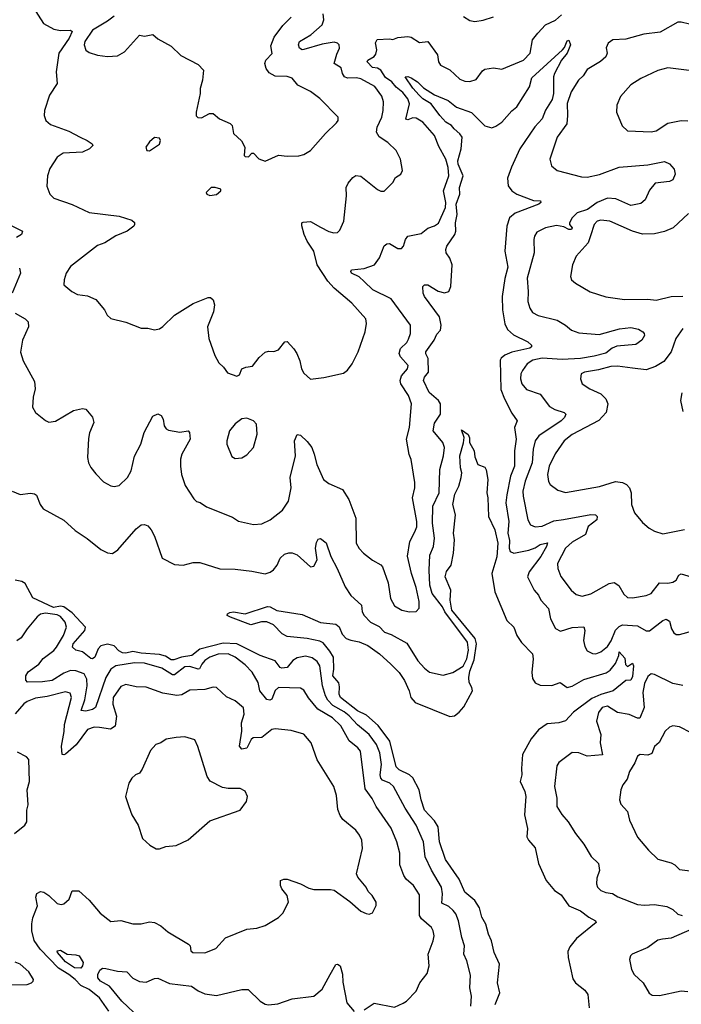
# Model space of a CAD drawing. Extents: x 1690054 to 1842981, y 782881 to 914114.
# Tile 430 of 656: x 1776651 to 1780595, y 895457 to 901325. Entities that reach past the tile are written whole.
import ezdxf

# ---------------------------------------------------------------- set-up
doc = ezdxf.new("R2010")
doc.units = 0

msp = doc.modelspace()

# ---------------------------------------------------------------- linework, layer by layer
at = {"layer": '0CON10XD'}
for points in [[(1776715, 901424.2), (1776793.1, 901303.1), (1776855, 901268.9), (1776895, 901260), (1776955, 901263.3), (1776963.3, 901255), (1776945.6, 901215), (1776885.6, 901125), (1776869.4, 901015), (1776874.3, 900945), (1776828.6, 900875), (1776800, 900785), (1776797.1, 900755), (1776808.1, 900725), (1776835, 900700.5), (1776945, 900660.4), (1777012.5, 900625), (1777053.8, 900605), (1777082.5, 900585), (1777087.5, 900575), (1777066.7, 900555), (1777025, 900536.5), (1776910.8, 900529.2), (1776874.1, 900505.9), (1776831.7, 900438.3), (1776817.5, 900395), (1776813, 900333), (1776830, 900285), (1776855, 900262.5), (1776965, 900223.8), (1777065, 900176.2), (1777245, 900154), (1777319.7, 900129.7), (1777335.8, 900115.8), (1777336.2, 900105), (1777331.2, 900095), (1777291.2, 900065), (1777225, 900037.1), (1777158, 899995), (1777115, 899978.9), (1776955, 899854.2), (1776929.2, 899815), (1776915.8, 899775), (1776914, 899745), (1776961.2, 899705)], [(1776625, 899576), (1776683.2, 899543.2), (1776702, 899525), (1776703.8, 899495), (1776668, 899415), (1776655.9, 899344.1), (1776672.1, 899292.1), (1776738.6, 899168.6), (1776744.2, 899125.8), (1776732, 899075), (1776728, 899015), (1776745, 898983.8), (1776805, 898936.2), (1776825, 898926.2), (1776865, 898932), (1776972.5, 898995), (1777025, 899008.8), (1777045, 899003.3), (1777085, 898956.7), (1777094, 898925), (1777067.6, 898862.4), (1777060.9, 898829.1), (1777055.5, 898715), (1777062.1, 898685), (1777075, 898655.8), (1777105, 898617.5), (1777151.7, 898571.7), (1777195, 898546.7), (1777215, 898542.2), (1777245, 898549.4), (1777294.1, 898595.9), (1777315, 898636.7), (1777335.3, 898724.7), (1777374, 898796), (1777393.6, 898865), (1777445, 898962), (1777475, 898976.2), (1777495, 898966.7), (1777505.8, 898945), (1777512.5, 898905), (1777525, 898886), (1777538.7, 898878.7), (1777605, 898866.7), (1777655, 898873.8), (1777664.2, 898864.2), (1777666.7, 898825), (1777618.5, 898735), (1777610.5, 898705), (1777610, 898665), (1777615.8, 898615), (1777638.3, 898548.3), (1777688.7, 898468.7), (1777705, 898454), (1777727, 898447), (1777765, 898422.5), (1777919.4, 898359.4), (1777955, 898337.1), (1778045, 898315.7), (1778095, 898320.6), (1778145, 898344.3), (1778218, 898402), (1778253.3, 898455), (1778268.9, 898535), (1778263.9, 898596.1), (1778294.5, 898725), (1778288.6, 898815), (1778305, 898853.3), (1778325, 898848.8), (1778365, 898812), (1778391.9, 898775), (1778406.2, 898736.2), (1778422.5, 898675), (1778462.5, 898585), (1778495, 898560), (1778575, 898526), (1778614.4, 898465), (1778655.5, 898355), (1778656.7, 898205), (1778675, 898172.5), (1778700, 898145), (1778755, 898104.2), (1778805, 898076.2), (1778813.8, 898065), (1778848.5, 897968.5), (1778861.9, 897875), (1778885, 897830.8), (1778930, 897805), (1778974.2, 897795.8), (1779015, 897798.8), (1779032.3, 897817.7), (1779033.1, 897856.9), (1779015, 897940), (1778986.7, 898025), (1778962.7, 898127.3), (1778977.1, 898215), (1779007.8, 898272.2), (1779018, 898302), (1779018.8, 898335), (1778992.7, 898475), (1779007.7, 898535), (1779006.3, 898566.3), (1778985.9, 898704.1), (1778973.2, 898733.2), (1778957.9, 898825), (1778974.5, 898894.5), (1778986.7, 899035), (1778969.4, 899085), (1778923.3, 899155), (1778920, 899175), (1778927, 899203), (1778962.9, 899245), (1778968.1, 899265), (1778921.4, 899315), (1778913.1, 899335), (1778922.2, 899365), (1778958.8, 899401.2), (1778969.4, 899420.6), (1778980.5, 899455), (1778981.4, 899505), (1778865, 899661.8), (1778756.2, 899715), (1778705.2, 899765.2), (1778675, 899793.1), (1778630, 899815), (1778625.8, 899825), (1778630, 899835), (1778705, 899842.1), (1778766.3, 899863.7), (1778796.2, 899905), (1778825, 899976.7), (1778840.5, 899989.5), (1778855, 899991.2), (1778905, 899961.2), (1778928.3, 899961.7), (1778940, 899975), (1778950.8, 900015), (1778965.5, 900034.5), (1779045, 900051.5), (1779085, 900082.5), (1779125, 900097.1), (1779147.6, 900112.4), (1779190.3, 900205), (1779192.5, 900235), (1779178.1, 900305), (1779209.2, 900395), (1779205.5, 900445), (1779191.2, 900495), (1779149.7, 900569.7), (1779124.1, 900634.1), (1779055, 900714.4), (1779015, 900739.2), (1778995, 900739.6), (1778965, 900728), (1778952.8, 900732.8), (1778975.2, 900824.8), (1778964.5, 900854.5), (1778935, 900892), (1778895, 900922.6), (1778869.8, 900955), (1778831.3, 900981.3), (1778804.3, 901024.3), (1778785, 901036.2), (1778755, 901040), (1778723.1, 901075), (1778725.7, 901085), (1778764.4, 901105), (1778775, 901120), (1778780.5, 901145), (1778772, 901188), (1778783, 901207), (1778855, 901212), (1778875, 901208), (1778905, 901219.4), (1778964.4, 901225.6), (1778985, 901220.4), (1779035, 901189.7), (1779085, 901194.6), (1779141.9, 901115), (1779147.8, 901075), (1779159.4, 901055), (1779215, 901026.9), (1779275, 900970.9), (1779305, 900959.1), (1779335, 900956.5), (1779371.8, 900968.2), (1779409.7, 901020.3), (1779425, 901031.2), (1779475, 901039.2), (1779525, 901030), (1779655.4, 901084.6), (1779694.4, 901125), (1779708.5, 901205), (1779740.8, 901245), (1779785, 901295.5), (1779845, 901322.7), (1779880.9, 901355)], [(1776961.2, 899705), (1776995, 899687.1), (1777055, 899678.6), (1777105, 899658), (1777156.7, 899595), (1777172.5, 899565), (1777194.1, 899544.1), (1777285, 899523.1), (1777375.8, 899485.8), (1777415.8, 899485.8), (1777455, 899476.7), (1777485, 899483.3), (1777505, 899496.7), (1777575, 899564.2), (1777685, 899634), (1777775, 899670), (1777789.5, 899669.5), (1777803.8, 899655), (1777812.5, 899625), (1777806.4, 899583.6), (1777771.2, 899495), (1777778, 899425), (1777814.1, 899324.1), (1777839.3, 899279.3), (1777866.7, 899255), (1777891.1, 899221.1), (1777945, 899201.2), (1777960.7, 899209.3), (1777976.4, 899243.6), (1778000, 899255), (1778039.3, 899260.7), (1778078.3, 899311.7), (1778115, 899343.3), (1778135, 899350), (1778167, 899347), (1778195, 899357.5), (1778232.5, 899405), (1778245, 899406.7), (1778285, 899363.8), (1778302.5, 899335), (1778321.3, 899291.3), (1778330.6, 899245), (1778345, 899218.8), (1778385, 899183.3), (1778465, 899192), (1778580.7, 899219.3), (1778605, 899236.7), (1778633.8, 899275), (1778669.2, 899345), (1778710, 899465), (1778718.8, 899515), (1778715, 899542.5), (1778632, 899635), (1778525.5, 899725.5), (1778487.3, 899767.3), (1778424.6, 899865), (1778404.6, 899945), (1778364.6, 900005), (1778347.1, 900045), (1778332.5, 900097.5), (1778333.8, 900115), (1778340.6, 900119.4), (1778385, 900123.3), (1778445, 900089.6), (1778495, 900063.6), (1778524.3, 900055.7), (1778545, 900057.5), (1778559.1, 900070.9), (1778584.2, 900125), (1778598.6, 900275), (1778598, 900325), (1778609.5, 900350.5), (1778637.5, 900385), (1778655, 900396.7), (1778685, 900393.3), (1778785, 900313.3), (1778805, 900303.3), (1778825, 900302.5), (1778876.7, 900355), (1778892.5, 900385), (1778922.5, 900405), (1778933, 900427), (1778921.2, 900495), (1778896.2, 900545), (1778845, 900594.2), (1778795, 900626.9), (1778778.2, 900655), (1778782.2, 900685), (1778809.6, 900745), (1778818.9, 900785), (1778820.3, 900835), (1778810.1, 900870.1), (1778767.8, 900927.8), (1778685, 900972.5), (1778658.8, 900978.8), (1778605, 900976.7), (1778586.9, 900985), (1778574.7, 901004.7), (1778567.7, 901037.7), (1778525.7, 901065), (1778541.1, 901118.9), (1778557.1, 901155), (1778555.8, 901175), (1778545.7, 901185.7), (1778525, 901191.9), (1778455, 901180.4), (1778345, 901147.8), (1778335, 901146.2), (1778319.5, 901155), (1778313.2, 901175), (1778320, 901195), (1778386.2, 901235), (1778453.8, 901295), (1778464.6, 901325), (1778459.6, 901359.6)], [(1777215, 901347.3), (1777175, 901315.8), (1777085, 901262.2), (1777039.5, 901195), (1777035.6, 901175), (1777045, 901144), (1777065, 901129.4), (1777115, 901113.5), (1777175, 901105.6), (1777235, 901110), (1777275.4, 901134.6), (1777365, 901233.3), (1777395, 901228), (1777445, 901237.5), (1777475, 901212.2), (1777555, 901166.7), (1777611.2, 901111.2), (1777715, 901057.5), (1777746.2, 901025), (1777741.2, 900965), (1777727.5, 900915), (1777728, 900885), (1777702.5, 900775), (1777703, 900753), (1777713, 900743), (1777735, 900740), (1777783.6, 900766.4), (1777805, 900766.7), (1777842.5, 900735), (1777906.4, 900706.4), (1777917.5, 900695), (1777926.4, 900646.4), (1777973, 900603), (1777992.5, 900565), (1777990, 900515), (1777995, 900510), (1778015, 900507.5), (1778035, 900530), (1778045, 900530), (1778077, 900497), (1778115, 900482.5), (1778195, 900518.8), (1778245, 900512.5), (1778315, 900514), (1778345, 900521.2), (1778385, 900546), (1778475, 900648), (1778539.7, 900710.3), (1778550, 900725), (1778550, 900745), (1778441.4, 900855), (1778385, 900897.1), (1778308.8, 900935), (1778275, 900976), (1778245, 900986.5), (1778175, 900989.2), (1778138.9, 901008.9), (1778120, 901035), (1778112.2, 901065), (1778119.2, 901085), (1778155.5, 901124.5), (1778148.7, 901168.7), (1778168.7, 901221.3), (1778220, 901290), (1778269.8, 901340.2)], [(1779296.2, 901345), (1779335, 901320), (1779365, 901314.2), (1779415, 901322), (1779475, 901343.3)], [(1780645, 901297.7), (1780595, 901311), (1780575, 901310), (1780468.4, 901251.6), (1780371.4, 901238.6), (1780265, 901209.7), (1780187.5, 901205), (1780160, 901185), (1780147, 901157), (1780154, 901125), (1780145.5, 901104.5), (1780113.2, 901076.8), (1780035, 901028.5), (1780009.9, 900990.1), (1779983.5, 900965), (1779939.1, 900895), (1779914.2, 900825), (1779917.5, 900755), (1779912.9, 900705), (1779854.4, 900625), (1779812.2, 900495), (1779822, 900455), (1779855, 900426), (1780000.8, 900389.2), (1780035, 900386.9), (1780107.5, 900402.5), (1780225, 900445.4), (1780395, 900459.6), (1780495, 900479.4), (1780525, 900467.1), (1780553.3, 900435), (1780558.8, 900405), (1780545, 900370.8), (1780525, 900360.6), (1780439.5, 900350.5), (1780405, 900310), (1780379.1, 900250.9), (1780355, 900230), (1780295, 900218.1), (1780205, 900258.5), (1780155, 900262.5), (1780094.4, 900235.6), (1780035.6, 900195), (1779975, 900174.5), (1779945, 900144.6), (1779928.2, 900115), (1779928.9, 900105), (1779944.5, 900085), (1779940, 900075), (1779925, 900074.8), (1779895, 900090), (1779851.8, 900098.2), (1779785, 900085.6), (1779735, 900058), (1779720.6, 900035), (1779716.7, 900015), (1779717.8, 899935), (1779676.2, 899785), (1779683.1, 899705), (1779680, 899645), (1779691.9, 899605), (1779709.2, 899579.2), (1779741.5, 899561.5), (1779855, 899533.6), (1779904.7, 899504.7), (1779940.8, 899475), (1779985, 899459.2), (1780105, 899449.1), (1780226.9, 899483.1), (1780295, 899490.5), (1780340.3, 899480.3), (1780366.7, 899465), (1780374.1, 899454.1), (1780375, 899442.5), (1780359.2, 899415), (1780325, 899389.1), (1780210.9, 899379.1), (1780183.2, 899366.8), (1780145, 899338.3), (1780075, 899319), (1779993.6, 899306.4), (1779885, 899299.8), (1779765, 899308.3), (1779710, 899295), (1779676.5, 899273.5), (1779648.9, 899235), (1779639.5, 899215), (1779636.2, 899185), (1779643.9, 899155), (1779672, 899122), (1779755, 899092.9), (1779810, 899020), (1779842.4, 899002.4), (1779898, 898985), (1779907.5, 898975), (1779900, 898955), (1779879.6, 898935), (1779745.2, 898844.8), (1779724.2, 898815.8), (1779711.9, 898765), (1779706, 898685), (1779663.6, 898575), (1779651.1, 898515), (1779652.2, 898485), (1779681.2, 898345), (1779695.7, 898315), (1779725, 898302.1), (1779765, 898306.5), (1779835, 898337.9), (1779893.3, 898346.7), (1780056.7, 898376.7), (1780084.7, 898374.7), (1780093.4, 898363.4), (1780091.3, 898345), (1780041.1, 898305), (1780025, 898256.7), (1779945, 898210.3), (1779905, 898175.4), (1779857.3, 898085), (1779859.6, 898055), (1779876.7, 898006.7), (1779938.9, 897925), (1779969.2, 897899.2), (1780005, 897889.3), (1780056.2, 897903.8), (1780165, 897964.4), (1780195, 897971.4), (1780222.4, 897952.4), (1780252, 897902), (1780275, 897882), (1780305, 897880), (1780385, 897893.1), (1780415, 897905.7), (1780465, 897968.8), (1780515, 897966.2), (1780545, 897972.3), (1780565, 897984.6), (1780581.5, 898015), (1780595, 898022.5), (1780655, 898004.6)], [(1777052.9, 898232.9), (1777135, 898166.9), (1777175, 898148.6), (1777205, 898144.2), (1777236.2, 898165), (1777345, 898291.2), (1777375, 898313.8), (1777395, 898316.2), (1777415, 898308), (1777435.8, 898285), (1777455, 898246.7), (1777501.2, 898115), (1777575, 898078.8), (1777625, 898074.3), (1777685, 898090), (1777725, 898090), (1777845, 898051.4), (1777935, 898051.1), (1778035, 898039.2), (1778115, 898021.9), (1778145, 898031.4), (1778165, 898045.8), (1778185.4, 898074.6), (1778203.6, 898116.4), (1778230.3, 898139.7), (1778255, 898147.5), (1778275, 898147.1), (1778306.2, 898135), (1778384.3, 898064.3), (1778405, 898068.8), (1778424.2, 898105), (1778414.5, 898175), (1778421.3, 898208.7), (1778430.8, 898229.2), (1778445, 898233.3), (1778478, 898208), (1778505.2, 898125.2), (1778544.5, 898055), (1778591.2, 897945), (1778625, 897894.2), (1778688.6, 897835), (1778693.1, 897795), (1778704.2, 897775), (1778742.2, 897735), (1778795, 897708.8), (1778825.3, 897675.3), (1778865, 897660.4), (1778959.1, 897609.1), (1779024.3, 897504.3), (1779065, 897460), (1779095, 897437.1), (1779175, 897417.8), (1779233.3, 897435), (1779295, 897471.5), (1779317.7, 897515), (1779327.7, 897567.7), (1779320, 897615), (1779184.8, 897795), (1779171.6, 897825), (1779110.8, 897905), (1779096, 897955), (1779092.2, 898045), (1779096.9, 898133.1), (1779117.4, 898185), (1779124.3, 898235), (1779111.6, 898325), (1779113.7, 898426.4), (1779151.5, 898505), (1779156.2, 898645), (1779177.7, 898725), (1779183.9, 898775), (1779173.6, 898805), (1779116.8, 898875), (1779125, 898920.8), (1779159.4, 898975), (1779159.1, 899035), (1779148.9, 899055), (1779093.1, 899103.1), (1779058.5, 899175), (1779063.6, 899195), (1779088.8, 899225), (1779086.6, 899305), (1779073.4, 899333.4), (1779073.4, 899345), (1779122.5, 899415), (1779139, 899451), (1779160, 899475), (1779164.7, 899505.3), (1779153.4, 899555), (1779064.5, 899675), (1779056.9, 899695), (1779054, 899735), (1779064.4, 899745.6), (1779085, 899745.6), (1779145, 899706.7), (1779183.1, 899696.9), (1779210, 899705), (1779221.1, 899735), (1779230, 899865), (1779215, 899904.4), (1779193.8, 899935), (1779190.9, 899955), (1779196.7, 899975), (1779245, 900044.1), (1779251.9, 900065), (1779248.9, 900115), (1779260, 900165), (1779253.1, 900225), (1779275.4, 900285), (1779274.1, 900325), (1779295.4, 900395), (1779265.4, 900465), (1779262.8, 900485), (1779282.6, 900555), (1779288.9, 900625), (1779276, 900645), (1779240.7, 900675), (1779225.4, 900695.4), (1779192.2, 900715), (1779155, 900754.4), (1779105, 900823.9), (1779055, 900853.9), (1779032.8, 900875), (1778995, 900918.2), (1778950, 900985), (1778965, 900986.5), (1778985, 900978.6), (1779022.9, 900955), (1779059.3, 900919.3), (1779125, 900878.1), (1779205, 900844.3), (1779255, 900803.5), (1779345, 900772.9), (1779425, 900693.1), (1779465, 900681.5), (1779489.9, 900690.1), (1779525.9, 900714.1), (1779585, 900781.4), (1779615, 900806.9), (1779690, 900925), (1779705, 900978.2), (1779887.1, 901145), (1779899.8, 901160.2), (1779915, 901198.8), (1779925, 901203.3), (1779935.6, 901175), (1779914.5, 901125), (1779882, 901085), (1779840, 901005), (1779833.3, 900985), (1779834.2, 900885), (1779825, 900850), (1779785, 900786.7), (1779766.9, 900735), (1779722.6, 900687.4), (1779633.7, 900556.4), (1779582.7, 900447.3), (1779559.8, 900380.2), (1779563.5, 900335), (1779585, 900304.4), (1779615.4, 900285.4), (1779715, 900247.1), (1779755.5, 900245.5), (1779758, 900235), (1779746.7, 900225), (1779605, 900171.5), (1779570.4, 900145), (1779554.7, 900095), (1779542.5, 899945), (1779560.7, 899850.7), (1779543.3, 899783.2), (1779527.1, 899675), (1779530.4, 899595), (1779542.4, 899512.4), (1779559.5, 899479.5), (1779595, 899446.9), (1779680, 899405), (1779703.3, 899385), (1779703.3, 899375), (1779692.3, 899367.7), (1779585, 899343.1), (1779544.2, 899325.7), (1779521.4, 899308.6), (1779515.4, 899295), (1779520.2, 899120.2), (1779540.4, 899065), (1779585, 898980.8), (1779617.5, 898935), (1779601.8, 898895), (1779611.4, 898825), (1779601.4, 898755), (1779601.9, 898665), (1779577.5, 898605), (1779556.2, 898493.9), (1779549.3, 898445), (1779567.2, 898335), (1779561.9, 898265), (1779571.3, 898221.3), (1779569.1, 898175), (1779576.1, 898156.1), (1779596.6, 898146.6), (1779686.8, 898163.2), (1779725, 898177.8), (1779755, 898198.1), (1779797.6, 898207.6), (1779792.2, 898185), (1779757.1, 898125), (1779687.5, 898035), (1779679.1, 898005), (1779718.9, 897925), (1779744.4, 897895), (1779758.9, 897865), (1779804.6, 897815), (1779815.5, 897755), (1779845, 897696), (1779875, 897681.4), (1779945, 897703.3), (1780015, 897706), (1780021.1, 897685), (1780013.1, 897625), (1780020.2, 897590.2), (1780033.7, 897563.7), (1780065, 897547.1), (1780085, 897545.7), (1780115, 897557.1), (1780155, 897588.8), (1780176.8, 897623.2), (1780203.1, 897686.9), (1780225, 897709.3), (1780245, 897717.9), (1780335, 897711.6), (1780385, 897683.5), (1780405, 897682.2), (1780485, 897743.8), (1780505, 897751.9), (1780525, 897741.2), (1780536.2, 897695), (1780549.9, 897669.9), (1780565, 897661.1), (1780585, 897661.1), (1780720.8, 897699.2)], [(1780675, 901018.2), (1780515, 901038.9), (1780455, 901022.5), (1780355, 900975.6), (1780293.8, 900936.2), (1780232.4, 900867.6), (1780210.8, 900815), (1780209.2, 900775), (1780243, 900693), (1780275, 900662), (1780416, 900656), (1780445, 900662.9), (1780515, 900708.9), (1780595, 900723.6), (1780635, 900721.8)], [(1777425, 900543.3), (1777485, 900582.5), (1777490, 900605), (1777485, 900620), (1777455, 900622.5), (1777425, 900597.5), (1777402.5, 900565), (1777410, 900545), (1777425, 900543.3)], [(1777785, 900276.7), (1777825, 900283.3), (1777850, 900305), (1777850, 900315), (1777816.1, 900326.1), (1777792.5, 900325), (1777763.8, 900295), (1777767.5, 900285), (1777785, 900276.7)], [(1780638.9, 900171.1), (1780546, 900085), (1780495, 900063.8), (1780435, 900048.9), (1780365, 900047.3), (1780304, 900064), (1780170, 900125), (1780115, 900130.4), (1780092.9, 900125), (1780075.6, 900105), (1780053.8, 900036.2), (1780039.2, 899995), (1779969.2, 899915), (1779945.8, 899865), (1779934, 899795), (1779941.2, 899775), (1779964.3, 899754.3), (1780052.8, 899702.8), (1780145, 899672.5), (1780257, 899657), (1780395, 899658.9), (1780445, 899653.8), (1780535, 899674.5), (1780605, 899678.2)], [(1776565.7, 900115.7), (1776667.5, 900065), (1776662.5, 900045), (1776632.6, 900027.4)], [(1776649.2, 899845), (1776655.7, 899815), (1776605.7, 899695)], [(1780603.6, 899485), (1780562.5, 899425), (1780535.5, 899345), (1780491.2, 899288.8), (1780442.2, 899257.8), (1780385, 899239.3), (1780305, 899248.7), (1780215, 899261.1), (1780175, 899259.1), (1780101.6, 899238.4), (1780017.5, 899225), (1779998.8, 899215), (1779993.8, 899185), (1780004.3, 899154.3), (1780050, 899125), (1780115, 899095.7), (1780146.3, 899066.3), (1780158.1, 899035), (1780148.1, 898985), (1780103.2, 898936.8), (1779945, 898853.1), (1779897.5, 898815), (1779843, 898737), (1779807.9, 898665), (1779797.3, 898615), (1779803.3, 898573.3), (1779814.5, 898554.5), (1779860.3, 898520.3), (1779905, 898507.5), (1780107.1, 898542.9), (1780203, 898573), (1780245, 898567.1), (1780268, 898555), (1780285.6, 898535.6), (1780295.8, 898505), (1780298.8, 898435), (1780316.1, 898386.1), (1780365, 898327.5), (1780403.9, 898293.9), (1780436.4, 898276.4), (1780485, 898261.2), (1780615, 898287.1)], [(1780599.5, 899100.5), (1780590, 899055), (1780605, 898990)], [(1777935, 898709.2), (1777975, 898714.2), (1778005, 898732), (1778044.2, 898775), (1778067.5, 898855), (1778062, 898915), (1778045, 898934), (1778005, 898950), (1777975, 898946), (1777935, 898915.8), (1777902.5, 898875), (1777885.8, 898815), (1777885.8, 898795), (1777915, 898721.2), (1777935, 898709.2)], [(1779297, 898803), (1779300, 898835), (1779285, 898880), (1779325, 898852.5), (1779333, 898833), (1779333.3, 898805), (1779360, 898755), (1779365, 898720), (1779382.5, 898675), (1779425, 898657.5), (1779433, 898643), (1779441.2, 898585), (1779436, 898505), (1779442.5, 898475), (1779446.5, 898365), (1779483.8, 898283.8), (1779501.5, 898205), (1779495, 898123.8), (1779465.9, 898024.1), (1779484.6, 897915), (1779556, 897745), (1779596.2, 897705), (1779614.4, 897655), (1779643.4, 897613.4), (1779707.8, 897545), (1779712.7, 897515), (1779704.6, 897435), (1779707.9, 897397.9), (1779723.3, 897373.3), (1779755, 897359.6), (1779823.3, 897356.7), (1779873.9, 897373.9), (1779915, 897344), (1779945, 897352.9), (1780015, 897391.8), (1780147.5, 897432.5), (1780171.8, 897448.2), (1780202.7, 897487.3), (1780222.5, 897535), (1780225, 897557.5), (1780258.8, 897518.8), (1780263, 897483), (1780275, 897470), (1780305, 897490), (1780310, 897475), (1780305, 897410), (1780295, 897388.8), (1780265, 897386.7), (1780190, 897325), (1780115, 897304), (1780061.2, 897278.8), (1779952.6, 897197.4), (1779905, 897146), (1779866.2, 897133.8), (1779795, 897127.7), (1779745, 897092), (1779700.8, 897039.2), (1779648.9, 896945), (1779642.3, 896862.3), (1779645.4, 896825), (1779634.4, 896785), (1779662.2, 896725), (1779669.4, 896695), (1779660.2, 896585), (1779678.6, 896505), (1779675.3, 896455.3), (1779685, 896434.4), (1779725, 896388.8), (1779744.7, 896295), (1779790.3, 896195), (1779838.9, 896135), (1779879, 896109), (1779925, 896043.3), (1779995, 896014.7), (1780045, 895975.4), (1780084, 895955), (1780088.8, 895945), (1779971.3, 895848.7), (1779930.5, 895799.5), (1779919.3, 895770.7), (1779921.1, 895735), (1779949.2, 895609.2), (1779965, 895584.6), (1780020.5, 895540.5), (1780038.1, 895515), (1780047.1, 895435)], [(1779485.8, 895455), (1779513.3, 895525), (1779499.5, 895585), (1779511.1, 895695), (1779480.4, 895765), (1779464.6, 895835), (1779445.4, 895875), (1779430, 895935), (1779406.8, 895976.8), (1779391.8, 896031.8), (1779364.4, 896075), (1779304.4, 896125), (1779271.7, 896201.7), (1779189.7, 896319.7), (1779153.9, 896425), (1779146.9, 896515), (1779125, 896550), (1779063.8, 896613.8), (1779045.2, 896675.2), (1779032.2, 896735), (1778995, 896807.5), (1778974.8, 896824.8), (1778913.4, 896853.5), (1778895, 896872.1), (1778858.1, 897025), (1778788, 897118), (1778719.4, 897179.4), (1778665, 897205.2), (1778563.3, 897285), (1778555.3, 897305), (1778558.2, 897348.2), (1778553.5, 897373.5), (1778518.8, 897415), (1778524.4, 897455), (1778521.2, 897525), (1778500.7, 897560.7), (1778460.3, 897610.3), (1778440.9, 897620.9), (1778365, 897637.9), (1778245, 897649.1), (1778216.9, 897665), (1778165, 897718), (1778125, 897736.7), (1778093.6, 897736.4), (1778029.3, 897719.3), (1777907.5, 897765), (1777888, 897775), (1777890.8, 897785), (1777905, 897792.9), (1777925.7, 897795.7), (1777995, 897784), (1778128.6, 897828.6), (1778145, 897825.8), (1778184.3, 897804.3), (1778335, 897779.2), (1778445, 897732.2), (1778535, 897721.5), (1778555, 897705.8), (1778573.7, 897663.7), (1778597.9, 897637.9), (1778625, 897626.7), (1778675, 897617.9), (1778727.5, 897595), (1778796.5, 897545), (1778864.3, 897485), (1778913.3, 897435), (1778945, 897385.8), (1778973.3, 897325), (1778983.3, 897285), (1779008, 897255), (1779215, 897171.1), (1779243.6, 897176.4), (1779271.1, 897198.9), (1779299.4, 897230.6), (1779349.8, 897325), (1779347.3, 897345), (1779330.7, 897375), (1779328, 897405), (1779335, 897442.1), (1779360, 897510), (1779373.7, 897605), (1779366.3, 897636.3), (1779227.8, 897805), (1779217.5, 897865), (1779221.5, 897925), (1779188.5, 898005), (1779195, 898036.2), (1779224.3, 898075), (1779236.4, 898145), (1779242.5, 898225), (1779236.7, 898265), (1779249.2, 898375), (1779233.3, 898435), (1779245, 898496.7), (1779270, 898545), (1779283.8, 898596.2), (1779286.1, 898623.9), (1779278.9, 898655), (1779276, 898726), (1779297, 898803)], [(1776606, 898516), (1776655, 898496), (1776715, 898504), (1776739.7, 898499.7), (1776750.8, 898490.8), (1776773.8, 898435), (1776790.5, 898410.5), (1776915, 898342.5), (1776981.7, 898281.7), (1777052.9, 898232.9)], [(1779340, 895445), (1779345.6, 895505), (1779334.5, 895555), (1779339.4, 895629.4), (1779316.5, 895715), (1779299.2, 895755), (1779303.5, 895805), (1779286.9, 895855), (1779266.6, 895955), (1779250.7, 895995), (1779235.4, 896015), (1779208.7, 896038.7), (1779168.5, 896058.5), (1779171.4, 896115), (1779165.3, 896155), (1779105.9, 896255.9), (1779068, 896335), (1779057.6, 896425), (1779014.7, 896525), (1778949.7, 896625), (1778878.8, 896755), (1778858.5, 896775), (1778815, 896793.4), (1778804.7, 896805), (1778800.8, 896825), (1778808.3, 896885), (1778798.4, 896955), (1778777.9, 897005), (1778735.1, 897065.1), (1778665, 897121.8), (1778615.3, 897175.3), (1778585, 897199.6), (1778517.7, 897237.7), (1778489, 897269), (1778474.6, 897294.6), (1778456.4, 897355), (1778440.6, 897475), (1778425, 897500.9), (1778395, 897522.5), (1778355, 897531.3), (1778305, 897522), (1778278.9, 897505), (1778245, 897463.8), (1778215, 897459.2), (1778205, 897463.8), (1778174.7, 897504.7), (1778085, 897536.2), (1777945.4, 897605), (1777865, 897609.2), (1777725, 897573), (1777676.9, 897535), (1777615, 897526.3), (1777569.8, 897510.2), (1777555, 897510.3), (1777521, 897531), (1777485, 897542.2), (1777375, 897549.3), (1777325, 897559.4), (1777285, 897548.8), (1777265, 897550.9), (1777243, 897563), (1777215, 897593), (1777175, 897603.5), (1777135, 897593.8), (1777119.1, 897575), (1777100, 897525), (1777085, 897515.8), (1777075, 897517.1), (1777025, 897557.1), (1776985, 897567.5), (1776966, 897585), (1776970.9, 897605), (1777038.7, 897685), (1777043.2, 897705), (1776965, 897789.6), (1776915.2, 897825.2), (1776895, 897829.4), (1776852, 897822), (1776729.2, 897879.2), (1776683.6, 897965), (1776665, 897975.8), (1776625, 897983.8)], [(1778705.7, 895424.3), (1778765, 895463.8), (1778885, 895440), (1778937, 895463), (1778956.2, 895475), (1779014, 895535), (1779036, 895585), (1779079.8, 895640.2), (1779092.5, 895685), (1779086.5, 895755), (1779115.6, 895835), (1779121.4, 895865), (1779117.1, 895895), (1779106, 895915), (1779045.7, 895965.7), (1779033.8, 895985), (1779035, 896110), (1778999.5, 896165), (1778955, 896203.3), (1778940.5, 896225), (1778918.3, 896288.3), (1778917.4, 896357.4), (1778900.4, 896425), (1778866.3, 896506.4), (1778776.5, 896636.5), (1778753.4, 896683.4), (1778710.1, 896740.1), (1778683.1, 896965), (1778667.8, 896985), (1778615, 897027.8), (1778565, 897116.2), (1778515.4, 897165), (1778428.2, 897215), (1778372.6, 897282.6), (1778345, 897329.2), (1778325, 897341.9), (1778195, 897344.7), (1778173.3, 897326.7), (1778154.6, 897275.4), (1778141.5, 897268.5), (1778125, 897273.2), (1778083.7, 897325), (1778073.2, 897375), (1778037.2, 897437.2), (1777995, 897480), (1777935.7, 897525.7), (1777895, 897546.2), (1777835, 897543.9), (1777784.5, 897525), (1777755, 897506.8), (1777736.7, 897485), (1777724, 897456), (1777715, 897453.6), (1777665, 897470.2), (1777635, 897468.2), (1777575, 897420.5), (1777561.3, 897421.3), (1777499.3, 897459.3), (1777395, 897490.6), (1777335, 897492.4), (1777225, 897474), (1777195, 897454.6), (1777165, 897404.6), (1777103.4, 897226.6), (1777085, 897213.1), (1777045, 897203.2), (1777018.3, 897208.3), (1777039, 897271), (1777053.6, 897355), (1777051.3, 897395), (1777035, 897426), (1776985, 897443.5), (1776955, 897445.9), (1776915, 897430.8), (1776845, 897386.8), (1776788.1, 897378.1), (1776697.4, 897377.4), (1776687.8, 897387.8), (1776688, 897415), (1776702.5, 897437.5), (1776765, 897484.8), (1776792.1, 897517.9), (1776855, 897565.3), (1776871.4, 897585), (1776911.8, 897655), (1776929.6, 897705), (1776922.3, 897735), (1776895, 897768.2), (1776875, 897778.1), (1776805, 897788.9), (1776775, 897782.5), (1776755, 897766.8), (1776695, 897694.6), (1776659.4, 897640.6), (1776635, 897622.1)], [(1780605, 897356.8), (1780545, 897369.7), (1780435, 897422.7), (1780415, 897426.4), (1780395, 897410.8), (1780375, 897368.8), (1780366, 897315), (1780374.6, 897225), (1780347.5, 897162.5), (1780335, 897161.4), (1780284.7, 897184.7), (1780215, 897196.2), (1780155, 897233.5), (1780123.5, 897225), (1780101.5, 897195), (1780090.4, 897145), (1780116.6, 897065), (1780111.9, 897015), (1780126.4, 896943.6), (1780035, 896935.4), (1779985, 896955.4), (1779945, 896956.9), (1779865, 896898.8), (1779852.4, 896877.6), (1779839.4, 896755), (1779854, 896685), (1779854, 896635), (1779883, 896587), (1779920, 896545), (1779965, 896473.8), (1780015, 896412), (1780058.3, 896338.3), (1780101.2, 896295), (1780108, 896255), (1780092.1, 896207.9), (1780089.2, 896175), (1780096, 896155), (1780115.6, 896135.6), (1780145, 896122.9), (1780185, 896117.1), (1780217.3, 896097.3), (1780335, 896051.5), (1780375, 896047.5), (1780435, 896051.9), (1780508.9, 896038.9), (1780545, 896020.8), (1780575, 895994), (1780600, 895985)], [(1777182.2, 895415), (1777127.5, 895495), (1777065.6, 895545), (1777015, 895569.5), (1776982.5, 895605), (1776945, 895633.6), (1776882, 895672), (1776774.2, 895785), (1776737.1, 895837.1), (1776724.2, 895895), (1776724.1, 895935.9), (1776728.8, 895971.2), (1776756.9, 896043.1), (1776748.5, 896095), (1776753.7, 896116.3), (1776775, 896129.2), (1776795, 896124.3), (1776825, 896105.7), (1776875, 896056.9), (1776899.3, 896050.7), (1776915, 896055.7), (1776946.4, 896083.6), (1776965, 896133.8), (1777003.2, 896133.2), (1777065, 896078), (1777130.3, 896000.3), (1777195, 895950), (1777255, 895956.7), (1777326.4, 895936.4), (1777375, 895936.2), (1777425, 895948), (1777455, 895944), (1777493.3, 895925), (1777535, 895888.8), (1777657.5, 895815), (1777666.7, 895805), (1777672.5, 895775), (1777682.5, 895765), (1777755, 895764.2), (1777820.5, 895789.5), (1777877.3, 895852.7), (1778005, 895903.8), (1778065, 895911.2), (1778115, 895926.2), (1778195, 895973.8), (1778220.5, 895999.5), (1778254, 896065), (1778246, 896105), (1778214.3, 896144.3), (1778206.2, 896165), (1778206.4, 896193.6), (1778225, 896203.3), (1778245, 896203.3), (1778324.4, 896174.4), (1778375, 896148), (1778405, 896140), (1778505, 896141.2), (1778525, 896136.7), (1778619.3, 896069.3), (1778685, 896012.5), (1778717, 895997), (1778735, 895993.3), (1778755, 896002.5), (1778776, 896045), (1778776.2, 896065), (1778753.3, 896105), (1778729.3, 896129.3), (1778717.5, 896155), (1778666.7, 896215), (1778660, 896235), (1778694.3, 896385), (1778690, 896435), (1778677.1, 896465), (1778655.3, 896495.3), (1778578.6, 896558.6), (1778562.6, 896582.6), (1778547, 896617), (1778540.7, 896700.7), (1778524.4, 896755), (1778425, 896913.8), (1778389.2, 897015), (1778345, 897065.8), (1778270.5, 897089.5), (1778175, 897098.1), (1778155, 897094.4), (1778095, 897046.1), (1778042.5, 897045), (1778031.8, 897035), (1778006.1, 896983.9), (1777975, 896977.5), (1777960.8, 896995), (1777975.5, 897085), (1777974.5, 897134.5), (1777990.4, 897185), (1777985, 897223.3), (1777935, 897265.6), (1777885, 897289.2), (1777825, 897345.8), (1777805, 897347.5), (1777755, 897332.2), (1777665, 897329.1), (1777618.6, 897301.4), (1777587.3, 897297.3), (1777505, 897311.8), (1777405, 897346.2), (1777345, 897348.9), (1777285, 897362.9), (1777255, 897350.9), (1777208.1, 897285), (1777206.4, 897245), (1777227.6, 897175), (1777220, 897115), (1777192.9, 897097.1), (1777126.9, 897106.9)], [(1777126.9, 897106.9), (1777095, 897108.9), (1777055, 897093.9), (1776987.2, 897002.8), (1776925, 896948.1), (1776915, 896942.9), (1776905, 896946.2), (1776900, 896995), (1776917.2, 897082.8), (1776918.9, 897125), (1776959.6, 897285), (1776951.7, 897311.7), (1776925, 897319.5), (1776815, 897291), (1776745, 897280.4), (1776695, 897262), (1776675, 897247.7), (1776625, 897188.9)], [(1780655, 897074.2), (1780585, 897111.2), (1780545, 897116.2), (1780525, 897108.8), (1780500, 897085), (1780463, 897017), (1780436.4, 896993.6), (1780418.8, 896951.2), (1780395, 896941.8), (1780350, 896945), (1780333.3, 896935), (1780318, 896895), (1780286, 896845), (1780271.7, 896798.3), (1780246.7, 896765), (1780234.1, 896735.9), (1780226.2, 896675), (1780235, 896650), (1780274.2, 896605), (1780285.7, 896555), (1780335, 896453.8), (1780399.2, 896375), (1780455, 896322), (1780535, 896299.5), (1780557.3, 896287.3), (1780585, 896260), (1780665, 896250)], [(1777485, 896384), (1777522.3, 896397.7), (1777585, 896403.8), (1777655, 896436), (1777785, 896551.2), (1777965.8, 896614.2), (1778003.8, 896665), (1778008.8, 896695), (1777995, 896727.5), (1777965, 896743.8), (1777895, 896742), (1777859.5, 896749.5), (1777787, 896787), (1777769.2, 896815), (1777714.1, 896994.1), (1777695, 897032.5), (1777635, 897050), (1777585, 897047.5), (1777525, 897036), (1777492.5, 897015), (1777462.5, 897005), (1777431.2, 896968.8), (1777382.3, 896857.7), (1777365.9, 896834.1), (1777342.5, 896825), (1777320, 896805), (1777301.2, 896775), (1777282, 896695), (1777302.5, 896635), (1777320, 896585), (1777356.7, 896525), (1777383.8, 896445), (1777426.7, 896405), (1777465, 896384.2), (1777485, 896384)], [(1776620, 896475), (1776682.5, 896525), (1776693.3, 896545), (1776693.6, 896613.6), (1776701.2, 896645), (1776696.7, 896735), (1776710, 896785), (1776705.8, 896915.8), (1776692.3, 896932.3), (1776638.6, 896958.6)], [(1780659.1, 895905), (1780535, 895850), (1780482.5, 895845), (1780455, 895838.7), (1780395, 895796), (1780302.5, 895755), (1780292.5, 895745), (1780286.1, 895723.9), (1780297.5, 895665), (1780314.4, 895634.4), (1780367.5, 895585), (1780403.9, 895523.9), (1780421.2, 895511.2), (1780465, 895509.1), (1780595, 895537.2), (1780633.8, 895533.8)], [(1777015, 895673), (1776978.8, 895675), (1776925, 895709.6), (1776876.2, 895765), (1776873.8, 895776.2), (1776895, 895778.4), (1776935, 895755.3), (1776985, 895752.3), (1777005.3, 895745.3), (1777030.6, 895705), (1777026.7, 895685), (1777015, 895673)], [(1776585, 895572), (1776695, 895573.8), (1776722.5, 895585), (1776732.5, 895595), (1776733.3, 895605), (1776705, 895650), (1776655, 895696.7), (1776625, 895708.8)], [(1777365, 895376.7), (1777260.2, 895475), (1777185.7, 895565.7), (1777132.2, 895595), (1777117.3, 895615), (1777117.9, 895635), (1777129.8, 895660.2), (1777145, 895671.3), (1777165, 895670.7), (1777235, 895653.2), (1777290.2, 895650.2), (1777325, 895612), (1777365, 895591.9), (1777405, 895589.5), (1777455, 895611.1), (1777475, 895613.1), (1777545, 895581.5), (1777675, 895563.8), (1777715, 895537.1), (1777755, 895520), (1777825, 895510), (1777975, 895544.4), (1778014.2, 895544.2), (1778084.5, 895474.5), (1778115, 895456.9), (1778135, 895453.3), (1778189.7, 895460.3), (1778275, 895489.2), (1778404.3, 895505.7), (1778455, 895546), (1778503.1, 895635), (1778535, 895693.3), (1778545, 895696.2), (1778561.2, 895685), (1778575.5, 895635.5), (1778578.3, 895588.3), (1778601.9, 895465), (1778645, 895413.3)]]:
    msp.add_lwpolyline(points, dxfattribs=at)

doc.saveas('drawing.dxf')
